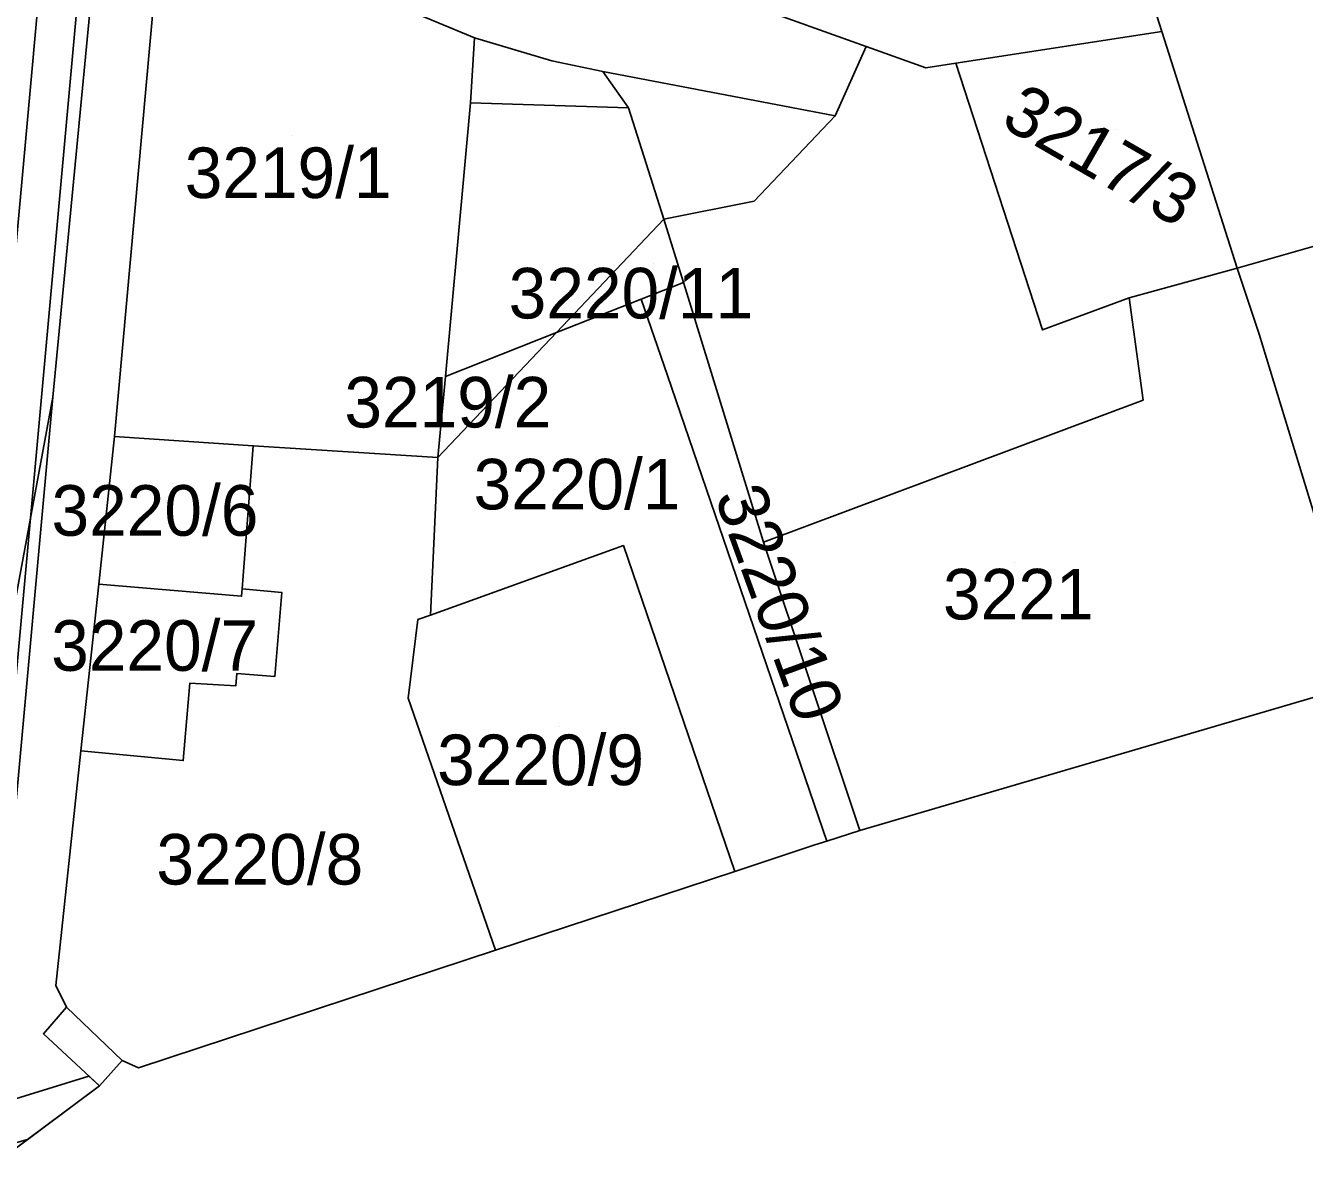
# Model space of a CAD drawing. Extents: x -264070 to -262271, y -1238894 to -1238141.
# Drawn here: x -262546.2 to -262495.7, y -1238663.9 to -1238618.5 of the extents above; entities that cross this region are included whole.
import ezdxf

# ---------------------------------------------------------------- set-up
doc = ezdxf.new("R2010")
doc.units = 0
for name, color, linetype in [('body_kn', 7, 'Continuous'), ('katuz_linie', 7, 'Continuous'), ('kladpar_druhypozemkov', 7, 'Continuous'), ('kladpar_hranice', 7, 'Continuous'), ('kladpar_parcelnecisla', 7, 'Continuous'), ('kladpar_plochy', 7, 'Continuous'), ('tarchy_linie', 7, 'Continuous'), ('zappar_hrandruhpozemk', 7, 'Continuous'), ('zuob_linie', 7, 'Continuous'), ('zuob_plochy', 7, 'Continuous')]:
    doc.layers.add(name, color=color, linetype=linetype)

msp = doc.modelspace()

# ---------------------------------------------------------------- linework, layer by layer
at = {"layer": 'body_kn'}
for p, q in [((-262528.49, -1238618.95), (-262528.49, -1238618.95)), ((-262528.49, -1238618.95), (-262528.49, -1238618.95)), ((-262501.31, -1238618.7), (-262501.31, -1238618.7)), ((-262513, -1238619.29), (-262513, -1238619.29)), ((-262525.44, -1238619.85), (-262525.44, -1238619.85)), ((-262510.64, -1238620.13), (-262510.64, -1238620.13)), ((-262509.46, -1238619.95), (-262509.46, -1238619.95)), ((-262523.42, -1238620.27), (-262523.42, -1238620.27)), ((-262528.65, -1238621.51), (-262528.65, -1238621.51)), ((-262528.65, -1238621.51), (-262528.65, -1238621.51)), ((-262522.4, -1238621.71), (-262522.4, -1238621.71)), ((-262514.23, -1238622.03), (-262514.23, -1238622.03)), ((-262517.43, -1238625.4), (-262517.43, -1238625.4)), ((-262521, -1238626.12), (-262521, -1238626.12)), ((-262521, -1238626.12), (-262521, -1238626.12)), ((-262498.33, -1238628.05), (-262498.33, -1238628.05)), ((-262498.33, -1238628.05), (-262498.33, -1238628.05)), ((-262520.23, -1238628.62), (-262520.23, -1238628.62)), ((-262520.23, -1238628.62), (-262520.23, -1238628.62)), ((-262521.9, -1238629.28), (-262521.9, -1238629.28)), ((-262520.1, -1238629.04), (-262520.1, -1238629.04)), ((-262502.6, -1238629.23), (-262502.6, -1238629.23)), ((-262502.6, -1238629.23), (-262502.6, -1238629.23)), ((-262525.25, -1238630.6), (-262525.25, -1238630.6)), ((-262506.03, -1238630.49), (-262506.03, -1238630.49)), ((-262506.03, -1238630.49), (-262506.03, -1238630.49)), ((-262497.47, -1238630.66), (-262497.47, -1238630.66)), ((-262529.64, -1238632.33), (-262529.64, -1238632.33)), ((-262529.64, -1238632.33), (-262529.64, -1238632.33)), ((-262520.86, -1238632.3), (-262520.86, -1238632.3)), ((-262520.86, -1238632.3), (-262520.86, -1238632.3)), ((-262545.16, -1238633.15), (-262545.16, -1238633.15)), ((-262502.05, -1238633.27), (-262502.05, -1238633.27)), ((-262542.73, -1238634.71), (-262542.73, -1238634.71)), ((-262542.73, -1238634.71), (-262542.73, -1238634.71)), ((-262537.24, -1238635.07), (-262537.24, -1238635.07)), ((-262529.94, -1238635.54), (-262529.94, -1238635.54)), ((-262517.06, -1238638.89), (-262517.06, -1238638.89)), ((-262522.6, -1238639.02), (-262522.6, -1238639.02)), ((-262543.35, -1238640.55), (-262543.35, -1238640.55)), ((-262537.68, -1238640.73), (-262537.68, -1238640.73)), ((-262536.11, -1238640.87), (-262536.11, -1238640.87)), ((-262537.7, -1238641.02), (-262537.7, -1238641.02)), ((-262530.73, -1238641.94), (-262530.73, -1238641.94)), ((-262530.23, -1238641.77), (-262530.23, -1238641.77)), ((-262539.75, -1238644.46), (-262539.75, -1238644.46)), ((-262537.89, -1238644.08), (-262537.89, -1238644.08)), ((-262536.39, -1238644.2), (-262536.39, -1238644.2)), ((-262536.39, -1238644.2), (-262536.39, -1238644.2)), ((-262537.93, -1238644.57), (-262537.93, -1238644.57)), ((-262531.12, -1238645.05), (-262531.12, -1238645.05)), ((-262544.06, -1238647.13), (-262544.06, -1238647.13)), ((-262540.01, -1238647.52), (-262540.01, -1238647.52)), ((-262513.25, -1238650.28), (-262513.25, -1238650.28)), ((-262515.03, -1238650.85), (-262515.03, -1238650.85)), ((-262514.56, -1238650.7), (-262514.56, -1238650.7)), ((-262518.2, -1238651.9), (-262518.2, -1238651.9)), ((-262527.66, -1238655.01), (-262527.66, -1238655.01)), ((-262527.66, -1238655.01), (-262527.66, -1238655.01)), ((-262545.05, -1238656.41), (-262545.05, -1238656.41)), ((-262544.63, -1238657.27), (-262544.63, -1238657.27)), ((-262544.63, -1238657.27), (-262544.63, -1238657.27)), ((-262545.54, -1238658.32), (-262545.54, -1238658.32)), ((-262542.42, -1238659.37), (-262542.42, -1238659.37)), ((-262543.74, -1238659.99), (-262543.74, -1238659.99)), ((-262541.78, -1238659.66), (-262541.78, -1238659.66)), ((-262543.32, -1238660.38), (-262543.32, -1238660.38)), ((-262546.17, -1238662.5), (-262546.17, -1238662.5))]:
    msp.add_line(p, q, dxfattribs=at)
at = {"layer": 'katuz_linie'}
msp.add_lwpolyline([(-262355.53, -1238599.59), (-262375.46, -1238606.22), (-262384.57, -1238609.19), (-262393.54, -1238612.04), (-262396.6, -1238612.97), (-262417.61, -1238619.44), (-262421.43, -1238620.6), (-262425.26, -1238621.92), (-262467.6, -1238636.18), (-262469.83, -1238636.93), (-262482.32, -1238640.93), (-262484.92, -1238641.76), (-262493.26, -1238644.42), (-262513.25, -1238650.28), (-262514.56, -1238650.7), (-262515.03, -1238650.85), (-262518.2, -1238651.9), (-262527.66, -1238655.01), (-262541.78, -1238659.66), (-262542.42, -1238659.37), (-262543.32, -1238660.38), (-262548.03, -1238663.88)], dxfattribs=at)
at = {"layer": 'kladpar_druhypozemkov'}
for p, q in [((-262503.1, -1238622.56), (-262503.1, -1238622.56)), ((-262535.71, -1238622.79), (-262535.71, -1238622.79)), ((-262521.41, -1238627.85), (-262521.41, -1238627.85)), ((-262528.24, -1238632.72), (-262528.24, -1238632.72)), ((-262523.01, -1238635.66), (-262523.01, -1238635.66)), ((-262540.43, -1238636.57), (-262540.43, -1238636.57)), ((-262518.38, -1238637.86), (-262518.38, -1238637.86)), ((-262507.13, -1238639.7), (-262507.13, -1238639.7)), ((-262540.59, -1238641.98), (-262540.59, -1238641.98)), ((-262525.14, -1238646.18), (-262525.14, -1238646.18)), ((-262535.74, -1238650.43), (-262535.74, -1238650.43))]:
    msp.add_line(p, q, dxfattribs=at)
at = {"layer": 'kladpar_hranice'}
for points in [[(-262534.91, -1238549.15), (-262535.97, -1238560.85), (-262536.15, -1238563.26), (-262536.44, -1238566.24), (-262536.79, -1238570.12), (-262537.31, -1238575.69), (-262537.9, -1238582), (-262539.57, -1238599.47), (-262540.19, -1238606.25), (-262540.57, -1238610.4), (-262540.61, -1238610.81), (-262540.84, -1238613.81), (-262542.73, -1238634.71), (-262543.35, -1238640.55), (-262544.06, -1238647.13), (-262545.05, -1238656.41), (-262544.63, -1238657.27), (-262545.54, -1238658.32), (-262543.32, -1238660.38), (-262548.03, -1238663.88)], [(-262488.44, -1238630.57), (-262485.82, -1238629.7), (-262482.32, -1238640.93), (-262484.92, -1238641.76), (-262493.26, -1238644.42), (-262497.47, -1238630.66), (-262498.33, -1238628.05), (-262501.31, -1238618.7), (-262503.69, -1238611.23), (-262501.12, -1238611.83), (-262495.59, -1238609.4), (-262491.33, -1238623.41), (-262490.32, -1238625.78), (-262489.17, -1238628.46), (-262488.44, -1238630.57)], [(-262540.84, -1238613.81), (-262540.61, -1238610.81), (-262540.57, -1238610.4), (-262517.58, -1238617.65), (-262513, -1238619.29), (-262514.23, -1238622.03), (-262523.42, -1238620.27), (-262525.44, -1238619.85), (-262528.49, -1238618.95), (-262540.84, -1238613.81)], [(-262503.69, -1238611.23), (-262501.31, -1238618.7), (-262509.46, -1238619.95), (-262510.64, -1238620.13), (-262513, -1238619.29), (-262517.58, -1238617.65)], [(-262528.49, -1238618.95), (-262525.44, -1238619.85), (-262523.42, -1238620.27), (-262522.4, -1238621.71), (-262521, -1238626.12), (-262525.25, -1238630.6), (-262529.64, -1238632.33), (-262529.94, -1238635.54), (-262537.24, -1238635.07), (-262542.73, -1238634.71), (-262540.84, -1238613.81), (-262528.49, -1238618.95)], [(-262498.33, -1238628.05), (-262502.6, -1238629.23), (-262506.03, -1238630.49), (-262509.46, -1238619.95), (-262501.31, -1238618.7), (-262498.33, -1238628.05)], [(-262506.03, -1238630.49), (-262502.6, -1238629.23), (-262498.33, -1238628.05), (-262497.47, -1238630.66), (-262493.26, -1238644.42), (-262513.25, -1238650.28), (-262517.06, -1238638.89), (-262520.1, -1238629.04), (-262520.23, -1238628.62), (-262521, -1238626.12), (-262522.4, -1238621.71), (-262523.42, -1238620.27), (-262514.23, -1238622.03), (-262513, -1238619.29), (-262510.64, -1238620.13), (-262509.46, -1238619.95), (-262506.03, -1238630.49)], [(-262521, -1238626.12), (-262520.23, -1238628.62), (-262521.9, -1238629.28), (-262525.25, -1238630.6), (-262521, -1238626.12)], [(-262520.23, -1238628.62), (-262520.1, -1238629.04), (-262517.06, -1238638.89), (-262513.25, -1238650.28), (-262514.56, -1238650.7), (-262520.86, -1238632.3), (-262521.9, -1238629.28), (-262520.23, -1238628.62)], [(-262520.86, -1238632.3), (-262514.56, -1238650.7), (-262515.03, -1238650.85), (-262518.2, -1238651.9), (-262522.6, -1238639.02), (-262530.23, -1238641.77), (-262529.94, -1238635.54), (-262525.25, -1238630.6), (-262521.9, -1238629.28), (-262520.86, -1238632.3)], [(-262529.64, -1238632.33), (-262525.25, -1238630.6), (-262529.94, -1238635.54), (-262529.64, -1238632.33)], [(-262542.73, -1238634.71), (-262537.24, -1238635.07), (-262537.68, -1238640.73), (-262537.7, -1238641.02), (-262543.35, -1238640.55), (-262542.73, -1238634.71)], [(-262544.63, -1238657.27), (-262545.05, -1238656.41), (-262544.06, -1238647.13), (-262540.01, -1238647.52), (-262539.75, -1238644.46), (-262537.93, -1238644.57), (-262537.89, -1238644.08), (-262536.39, -1238644.2), (-262536.11, -1238640.87), (-262537.68, -1238640.73), (-262537.24, -1238635.07), (-262529.94, -1238635.54), (-262530.23, -1238641.77), (-262530.73, -1238641.94), (-262531.12, -1238645.05), (-262527.66, -1238655.01), (-262541.78, -1238659.66), (-262542.42, -1238659.37), (-262543.32, -1238660.38), (-262545.54, -1238658.32), (-262544.63, -1238657.27)], [(-262527.66, -1238655.01), (-262531.12, -1238645.05), (-262530.73, -1238641.94), (-262530.23, -1238641.77), (-262522.6, -1238639.02), (-262518.2, -1238651.9), (-262527.66, -1238655.01)], [(-262536.39, -1238644.2), (-262537.89, -1238644.08), (-262537.93, -1238644.57), (-262539.75, -1238644.46), (-262540.01, -1238647.52), (-262544.06, -1238647.13), (-262543.35, -1238640.55), (-262537.7, -1238641.02), (-262537.68, -1238640.73), (-262536.11, -1238640.87), (-262536.39, -1238644.2)]]:
    msp.add_lwpolyline(points, dxfattribs=at)
at = {"layer": 'kladpar_plochy'}
for points in [[(-262534.91, -1238549.15), (-262535.97, -1238560.85), (-262536.15, -1238563.26), (-262536.44, -1238566.24), (-262536.79, -1238570.12), (-262537.31, -1238575.69), (-262537.9, -1238582), (-262539.57, -1238599.47), (-262540.19, -1238606.25), (-262540.57, -1238610.4), (-262540.61, -1238610.81), (-262540.84, -1238613.81), (-262542.73, -1238634.71), (-262543.35, -1238640.55), (-262544.06, -1238647.13), (-262545.05, -1238656.41), (-262544.63, -1238657.27), (-262545.54, -1238658.32), (-262543.32, -1238660.38), (-262548.03, -1238663.88)], [(-262503.69, -1238611.23), (-262501.31, -1238618.7), (-262509.46, -1238619.95), (-262510.64, -1238620.13), (-262513, -1238619.29), (-262517.58, -1238617.65)]]:
    msp.add_lwpolyline(points, dxfattribs=at)
for points in [[(-262488.44, -1238630.57), (-262485.82, -1238629.7), (-262482.32, -1238640.93), (-262484.92, -1238641.76), (-262493.26, -1238644.42), (-262497.47, -1238630.66), (-262498.33, -1238628.05), (-262501.31, -1238618.7), (-262503.69, -1238611.23), (-262501.12, -1238611.83), (-262495.59, -1238609.4), (-262491.33, -1238623.41), (-262490.32, -1238625.78), (-262489.17, -1238628.46)], [(-262540.84, -1238613.81), (-262540.61, -1238610.81), (-262540.57, -1238610.4), (-262517.58, -1238617.65), (-262513, -1238619.29), (-262514.23, -1238622.03), (-262523.42, -1238620.27), (-262525.44, -1238619.85), (-262528.49, -1238618.95)], [(-262528.49, -1238618.95), (-262525.44, -1238619.85), (-262523.42, -1238620.27), (-262522.4, -1238621.71), (-262521, -1238626.12), (-262525.25, -1238630.6), (-262529.64, -1238632.33), (-262529.94, -1238635.54), (-262537.24, -1238635.07), (-262542.73, -1238634.71), (-262540.84, -1238613.81)], [(-262498.33, -1238628.05), (-262502.6, -1238629.23), (-262506.03, -1238630.49), (-262509.46, -1238619.95), (-262501.31, -1238618.7)], [(-262506.03, -1238630.49), (-262502.6, -1238629.23), (-262498.33, -1238628.05), (-262497.47, -1238630.66), (-262493.26, -1238644.42), (-262513.25, -1238650.28), (-262517.06, -1238638.89), (-262520.1, -1238629.04), (-262520.23, -1238628.62), (-262521, -1238626.12), (-262522.4, -1238621.71), (-262523.42, -1238620.27), (-262514.23, -1238622.03), (-262513, -1238619.29), (-262510.64, -1238620.13), (-262509.46, -1238619.95)], [(-262521, -1238626.12), (-262520.23, -1238628.62), (-262521.9, -1238629.28), (-262525.25, -1238630.6)], [(-262520.23, -1238628.62), (-262520.1, -1238629.04), (-262517.06, -1238638.89), (-262513.25, -1238650.28), (-262514.56, -1238650.7), (-262520.86, -1238632.3), (-262521.9, -1238629.28)], [(-262520.86, -1238632.3), (-262514.56, -1238650.7), (-262515.03, -1238650.85), (-262518.2, -1238651.9), (-262522.6, -1238639.02), (-262530.23, -1238641.77), (-262529.94, -1238635.54), (-262525.25, -1238630.6), (-262521.9, -1238629.28)], [(-262529.64, -1238632.33), (-262525.25, -1238630.6), (-262529.94, -1238635.54)], [(-262542.73, -1238634.71), (-262537.24, -1238635.07), (-262537.68, -1238640.73), (-262537.7, -1238641.02), (-262543.35, -1238640.55)], [(-262544.63, -1238657.27), (-262545.05, -1238656.41), (-262544.06, -1238647.13), (-262540.01, -1238647.52), (-262539.75, -1238644.46), (-262537.93, -1238644.57), (-262537.89, -1238644.08), (-262536.39, -1238644.2), (-262536.11, -1238640.87), (-262537.68, -1238640.73), (-262537.24, -1238635.07), (-262529.94, -1238635.54), (-262530.23, -1238641.77), (-262530.73, -1238641.94), (-262531.12, -1238645.05), (-262527.66, -1238655.01), (-262541.78, -1238659.66), (-262542.42, -1238659.37), (-262543.32, -1238660.38), (-262545.54, -1238658.32)], [(-262527.66, -1238655.01), (-262531.12, -1238645.05), (-262530.73, -1238641.94), (-262530.23, -1238641.77), (-262522.6, -1238639.02), (-262518.2, -1238651.9)], [(-262536.39, -1238644.2), (-262537.89, -1238644.08), (-262537.93, -1238644.57), (-262539.75, -1238644.46), (-262540.01, -1238647.52), (-262544.06, -1238647.13), (-262543.35, -1238640.55), (-262537.7, -1238641.02), (-262537.68, -1238640.73), (-262536.11, -1238640.87)]]:
    msp.add_lwpolyline(points, close=True, dxfattribs=at)
at = {"layer": 'tarchy_linie'}
for points in [[(-262513.6, -1238349.33), (-262512.99, -1238369.12), (-262514.38, -1238420.27), (-262512.34, -1238419.54), (-262512.45, -1238421.33), (-262512.61, -1238423.99), (-262512.71, -1238425.59), (-262512.79, -1238427.23), (-262512.87, -1238428.83), (-262513.92, -1238429.16), (-262515.44, -1238428.99), (-262517.23, -1238438.92), (-262520.08, -1238472.72), (-262521.98, -1238478.71), (-262538.83, -1238555.16), (-262540.4, -1238575.71), (-262548.09, -1238660.27)], [(-262521.61, -1238472.42), (-262523.48, -1238478.31), (-262540.38, -1238555), (-262541.94, -1238575.58), (-262549.94, -1238663.55), (-262546.17, -1238662.5)], [(-262547.89, -1238661.27), (-262543.74, -1238659.99), (-262543.32, -1238660.38), (-262546.17, -1238662.5), (-262548.03, -1238663.88)]]:
    msp.add_lwpolyline(points, dxfattribs=at)
at = {"layer": 'zappar_hrandruhpozemk'}
for p, q in [((-262528.65, -1238621.51), (-262522.4, -1238621.71)), ((-262517.43, -1238625.4), (-262514.23, -1238622.03)), ((-262521, -1238626.12), (-262517.43, -1238625.4)), ((-262502.6, -1238629.23), (-262502.05, -1238633.27)), ((-262550.82, -1238663.65), (-262545.16, -1238633.15)), ((-262502.05, -1238633.27), (-262517.06, -1238638.89)), ((-262544.63, -1238657.27), (-262542.42, -1238659.37))]:
    msp.add_line(p, q, dxfattribs=at)
for points in [[(-262544.71, -1238600.24), (-262543.58, -1238616.66), (-262545.16, -1238633.15), (-262546.76, -1238650.7)], [(-262528.49, -1238618.95), (-262528.65, -1238621.51), (-262529.64, -1238632.33)], [(-262498.33, -1238628.05), (-262494.55, -1238626.97), (-262490.32, -1238625.78)]]:
    msp.add_lwpolyline(points, dxfattribs=at)
at = {"layer": 'zuob_linie'}
msp.add_lwpolyline([(-262355.53, -1238599.59), (-262375.46, -1238606.22), (-262384.57, -1238609.19), (-262393.54, -1238612.04), (-262396.6, -1238612.97), (-262417.61, -1238619.44), (-262421.43, -1238620.6), (-262425.26, -1238621.92), (-262467.6, -1238636.18), (-262469.83, -1238636.93), (-262482.32, -1238640.93), (-262484.92, -1238641.76), (-262493.26, -1238644.42), (-262513.25, -1238650.28), (-262514.56, -1238650.7), (-262515.03, -1238650.85), (-262518.2, -1238651.9), (-262527.66, -1238655.01), (-262541.78, -1238659.66), (-262542.42, -1238659.37), (-262543.32, -1238660.38), (-262548.03, -1238663.88)], dxfattribs=at)
at = {"layer": 'zuob_plochy'}
msp.add_lwpolyline([(-262355.53, -1238599.59), (-262375.46, -1238606.22), (-262384.57, -1238609.19), (-262393.54, -1238612.04), (-262396.6, -1238612.97), (-262417.61, -1238619.44), (-262421.43, -1238620.6), (-262425.26, -1238621.92), (-262467.6, -1238636.18), (-262469.83, -1238636.93), (-262482.32, -1238640.93), (-262484.92, -1238641.76), (-262493.26, -1238644.42), (-262513.25, -1238650.28), (-262514.56, -1238650.7), (-262515.03, -1238650.85), (-262518.2, -1238651.9), (-262527.66, -1238655.01), (-262541.78, -1238659.66), (-262542.42, -1238659.37), (-262543.32, -1238660.38), (-262548.03, -1238663.88)], dxfattribs=at)

# ---------------------------------------------------------------- texts
at = {"layer": 'kladpar_parcelnecisla'}
for s, rotation, p in [('3217/3', 330, (-262507.747, -1238622.394)), ('3220/10', 290, (-262519.012, -1238637.069))]:
    msp.add_text(s, height=2, rotation=rotation, dxfattribs=at).set_placement(p)
for s, p in [('3219/1', (-262539.95, -1238625.28)), ('3220/11', (-262527.139, -1238630.04)), ('3219/2', (-262533.636, -1238634.35)), ('3220/1', (-262528.528, -1238637.59)), ('3220/6', (-262545.217, -1238638.63)), ('3221', (-262509.966, -1238641.94)), ('3220/7', (-262545.23, -1238643.97)), ('3220/9', (-262529.967, -1238648.49)), ('3220/8', (-262541.071, -1238652.42))]:
    msp.add_text(s, height=2, dxfattribs=at).set_placement(p)

doc.saveas('drawing.dxf')
